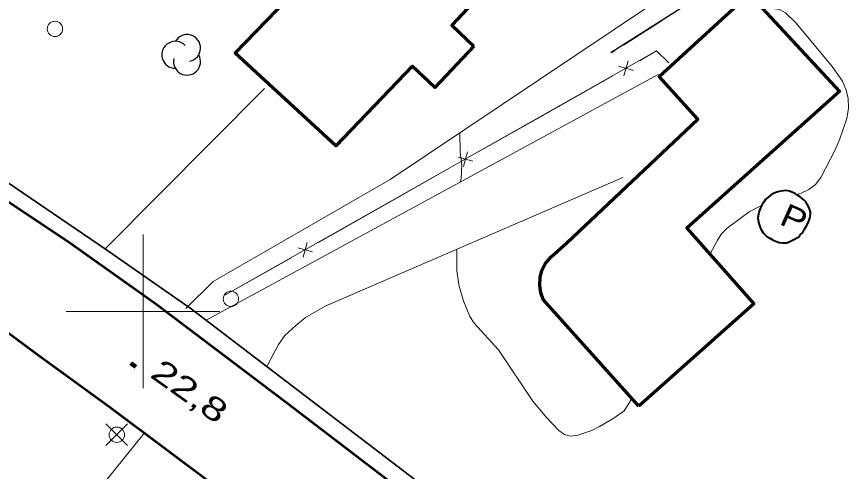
# Model space of a CAD drawing. Extents: x 356765 to 358572, y 5103174 to 5104650.
# Drawn here: x 357591.8 to 357645.9, y 5103689.6 to 5103719.2 of the extents above; entities that cross this region are included whole.
import ezdxf

# ---------------------------------------------------------------- set-up
doc = ezdxf.new("R2010")
doc.units = 0
doc.header["$LTSCALE"] = 0.6
doc.linetypes.add('DOT_DASHED', pattern=[7.7, 5, -1.2, 0.3, -1.2])
for name, color, linetype, lineweight in [('19', 7, 'Continuous', 13), ('2', 7, 'Continuous', 13), ('21', 7, 'Continuous', 53), ('22', 7, 'Continuous', 35), ('3', 7, 'Continuous', 140), ('31', 7, 'Continuous', 70), ('36', 7, 'Continuous', 13), ('37', 7, 'Continuous', 13), ('38', 7, 'Continuous', 40), ('44', 7, 'Continuous', 25), ('61', 7, 'Continuous', 13)]:
    doc.layers.add(name, color=color, linetype=linetype, lineweight=lineweight)

msp = doc.modelspace()

# ---------------------------------------------------------------- linework, layer by layer
at = {"layer": '19'}
for p, q in [((357604.11, 5103699.42), (357633.52, 5103715.41)), ((357597.53, 5103704.07), (357607.89, 5103714.49))]:
    msp.add_line(p, q, dxfattribs=at)
for points in [[(357602.77, 5103700.19), (357604.55, 5103701.95), (357616.08, 5103708.59), (357633.09, 5103719.97), (357627.09, 5103727.61)], [(357631.22, 5103708.7), (357611.84, 5103700.34), (357610.58, 5103699.61), (357609.95, 5103699.09), (357609.22, 5103698.43), (357608.81, 5103697.84), (357608.51, 5103697.28), (357608.05, 5103696.41)], [(357600.09, 5103692.09), (357592.81, 5103683.07), (357587.51, 5103675.75), (357585.39, 5103672.87), (357588.01, 5103670.74), (357591.15, 5103675.08), (357591.71, 5103675.74), (357592.45, 5103675.14)]]:
    msp.add_lwpolyline(points, dxfattribs=at)
at = {"layer": '2'}
for points in [[(357640.34, 5103719.7), (357640.97, 5103719.71), (357641.43, 5103719.63), (357641.82, 5103719.42), (357642.51, 5103718.76), (357644.86, 5103715.94), (357645.52, 5103714.98), (357645.75, 5103714.46), (357645.89, 5103713.87), (357645.91, 5103713.23), (357645.82, 5103712.55), (357645.33, 5103711.15), (357645.02, 5103710.47), (357644.11, 5103708.71), (357643.76, 5103708.26), (357643.33, 5103707.93), (357642.83, 5103707.69), (357642.53, 5103707.6)], [(357620.64, 5103708.41), (357620.7, 5103708.63), (357620.74, 5103709.54), (357620.64, 5103710.33), (357620.61, 5103711.62)], [(357640.26, 5103706.89), (357639.45, 5103706.47), (357638.01, 5103705.42), (357637.66, 5103705.04), (357637.39, 5103704.63), (357636.9, 5103703.71)], [(357631.81, 5103694.34), (357631.32, 5103693.54), (357630.65, 5103693.05), (357629.71, 5103692.51), (357629.22, 5103692.26), (357628.23, 5103691.92), (357627.81, 5103691.88), (357627.44, 5103692), (357627.07, 5103692.26), (357626.27, 5103693.08), (357625.37, 5103694.17), (357623.13, 5103697.5), (357621.54, 5103699.23), (357621.27, 5103699.66), (357620.87, 5103700.63), (357620.58, 5103701.63), (357620.43, 5103702.63), (357620.43, 5103704.05)]]:
    msp.add_lwpolyline(points, dxfattribs=at)
at = {"layer": '21'}
for points in [[(357338.61, 5103773.13), (357340.11, 5103772.62), (357343.3, 5103771.76), (357350.78, 5103769.83), (357368.94, 5103766.05), (357392.09, 5103762.41), (357416.79, 5103758.21), (357441.26, 5103754.15), (357468.58, 5103749.26), (357504.23, 5103742.99), (357523.34, 5103739.7), (357536.22, 5103737.01), (357542.95, 5103734.88), (357550.23, 5103731.38), (357559.17, 5103726.82), (357569.84, 5103720.84), (357583.91, 5103712.01), (357595.28, 5103704.43), (357600.89, 5103700.45), (357609.42, 5103694), (357620.2, 5103685.76)], [(357511.52, 5103734.46), (357526.07, 5103731.29), (357532.07, 5103730.08), (357536.9, 5103728.84), (357545.61, 5103725.43), (357556.4, 5103720.09), (357561.12, 5103717.74), (357566.51, 5103714.48), (357571.32, 5103711.63), (357575.88, 5103708.84), (357579.94, 5103706.29), (357584.25, 5103703.34), (357588.47, 5103700.62), (357593.04, 5103697.26), (357597.8, 5103693.8), (357604.89, 5103688.51)]]:
    msp.add_lwpolyline(points, dxfattribs=at)
at = {"layer": '22'}
msp.add_lwpolyline([(357468.95, 5103750.64), (357513.48, 5103742.84), (357531.11, 5103739.41), (357539.54, 5103737.41), (357545.5, 5103734.97), (357554.23, 5103730.63), (357567.35, 5103723.66), (357583.76, 5103713.42), (357597.55, 5103704.05), (357603.13, 5103700.17), (357610.19, 5103694.78), (357623.39, 5103684.71)], dxfattribs=at)
at = {"layer": '3'}
msp.add_line((357599.2, 5103696.63), (357599.52, 5103696.4), dxfattribs=at)
at = {"layer": '31'}
for points in [[(357621.52, 5103717.26), (357618.98, 5103714.57), (357617.52, 5103715.95), (357612.55, 5103710.76), (357606, 5103716.79), (357612.87, 5103723.91), (357611.91, 5103724.83), (357615.94, 5103729.04), (357623.22, 5103721.95), (357620.09, 5103718.63), (357621.52, 5103717.26)], [(357632.26, 5103693.84), (357626.05, 5103700.78), (357625.89, 5103701.2), (357625.83, 5103701.7), (357625.84, 5103702.2), (357625.95, 5103702.67), (357626.17, 5103703.09), (357626.56, 5103703.55), (357626.97, 5103703.91), (357627.58, 5103704.45), (357636.12, 5103712.5), (357633.6, 5103715.29), (357639.45, 5103720.66), (357645.34, 5103714.3), (357635.4, 5103705.41), (357639.75, 5103700.5), (357632.26, 5103693.84)]]:
    msp.add_lwpolyline(points, close=True, dxfattribs=at)
at = {"layer": '36'}
for p, q in [((357598.99, 5103691.27), (357597.58, 5103692.68)), ((357597.58, 5103691.27), (357598.99, 5103692.68))]:
    msp.add_line(p, q, dxfattribs=at)
for centre in [(357594.2595, 5103718.3776), (357605.7138, 5103700.8171), (357598.2868, 5103691.9774)]:
    msp.add_circle(centre, 0.5, dxfattribs=at)
at = {"layer": '37', "linetype": 'DOT_DASHED', "lineweight": 25}
msp.add_line((357641.6, 5103723.87), (357630.45, 5103716.8), dxfattribs=at)
at = {"layer": '37', "lineweight": 25}
for p, q in [((357635.68, 5103720.14), (357631.46, 5103717.46)), ((357631.46, 5103717.46), (357630.44, 5103716.82))]:
    msp.add_line(p, q, dxfattribs=at)
at = {"layer": '37'}
for p, q in [((357631.92, 5103715.68), (357630.95, 5103715.95)), ((357631.3, 5103715.33), (357631.57, 5103716.3)), ((357626.21, 5103712.86), (357630.57, 5103715.32)), ((357621.86, 5103710.4), (357626.21, 5103712.86)), ((357621.47, 5103709.77), (357620.51, 5103710.04)), ((357620.86, 5103709.43), (357621.12, 5103710.39)), ((357615.77, 5103706.96), (357620.12, 5103709.42)), ((357611.41, 5103704.49), (357615.77, 5103706.96)), ((357610.41, 5103703.52), (357610.68, 5103704.48)), ((357611.03, 5103703.87), (357610.06, 5103704.14)), ((357605.32, 5103701.05), (357609.67, 5103703.51))]:
    msp.add_line(p, q, dxfattribs=at)
for points in [[(357605.32, 5103701.05), (357633.43, 5103716.94), (357634.22, 5103716.16)], [(357632.31, 5103716.31), (357633.43, 5103716.94), (357634.22, 5103716.16)]]:
    msp.add_lwpolyline(points, dxfattribs=at)
at = {"layer": '38'}
msp.add_lwpolyline([(357641.82, 5103707.86), (357641.4, 5103707.8), (357641.19, 5103707.74), (357641.04, 5103707.68), (357640.93, 5103707.62), (357640.66, 5103707.41), (357640.51, 5103707.27), (357640.4, 5103707.11), (357640.29, 5103706.96), (357640.19, 5103706.74), (357640.1, 5103706.53), (357640.06, 5103706.33), (357640.02, 5103706.09), (357640.03, 5103705.93), (357640.08, 5103705.71), (357640.15, 5103705.53), (357640.22, 5103705.35), (357640.36, 5103705.12), (357640.49, 5103704.97), (357640.61, 5103704.88), (357640.79, 5103704.76), (357641.01, 5103704.63), (357641.23, 5103704.54), (357641.4, 5103704.49), (357641.65, 5103704.45), (357641.88, 5103704.47), (357642.02, 5103704.51), (357642.15, 5103704.56), (357642.35, 5103704.67), (357642.68, 5103704.85), (357642.78, 5103704.99), (357642.94, 5103705.14), (357643.05, 5103705.35), (357643.18, 5103705.57), (357643.29, 5103705.77), (357643.39, 5103705.99), (357643.43, 5103706.15), (357643.44, 5103706.34), (357643.44, 5103706.47), (357643.4, 5103706.61), (357643.34, 5103706.77), (357643.24, 5103706.94), (357643.14, 5103707.12), (357643.03, 5103707.23), (357642.77, 5103707.45), (357642.59, 5103707.57), (357642.46, 5103707.64), (357642.33, 5103707.72), (357642.07, 5103707.82), (357641.82, 5103707.86)], close=True, dxfattribs=at)
at = {"layer": '44'}
for centre, start, end in [((357602.8575, 5103717.1299), 282.26917, 149.72626), ((357602.1008, 5103716.69), 44.11537, 269.80396), ((357602.8575, 5103716.25), 166.93686, 29.62122)]:
    msp.add_arc(centre, 0.8799, start, end, dxfattribs=at)
at = {"layer": '61'}
for p, q in [((357600, 5103695), (357600, 5103705)), ((357595, 5103700), (357605, 5103700))]:
    msp.add_line(p, q, dxfattribs=at)

# ---------------------------------------------------------------- texts
at = {"layer": '3', "width": 1.4}
msp.add_text('22,8   ', height=1.5, rotation=324.619, dxfattribs=at).set_placement((357600.37, 5103695.78))
at = {"layer": '38', "width": 1.2}
msp.add_text('P', height=1.5, rotation=335.78, dxfattribs=at).set_placement((357641.34, 5103705.71))

doc.saveas('drawing.dxf')
